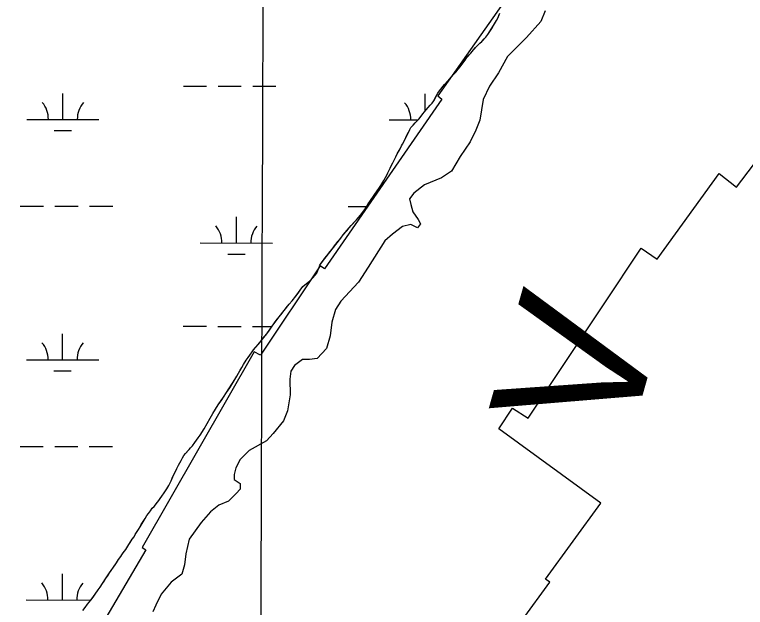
# Model space of a CAD drawing. Extents: x 3148686 to 3186545, y 916144 to 941516.
# Drawn here: x 3160446 to 3161458, y 931737 to 932558 of the extents above; entities that cross this region are included whole.
import ezdxf

# ---------------------------------------------------------------- set-up
doc = ezdxf.new("R2010")
doc.units = 0
for name, color, linetype in [('V-GRID-MAJR', 7, 'Continuous'), ('V-RIVR-EDGE', 7, 'Continuous'), ('V-RIVR-IDEN', 7, 'Continuous'), ('V-RRAP-RVMT', 7, 'Continuous'), ('V-SITE-VEGE', 7, 'Continuous'), ('V-WETL-SWMP', 7, 'Continuous')]:
    doc.layers.add(name, color=color, linetype=linetype)

msp = doc.modelspace()

# ---------------------------------------------------------------- linework, layer by layer
at = {"layer": 'V-GRID-MAJR'}
msp.add_spline([(3160753.613, 921529.2320000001), (3160773.887, 927589.627), (3160794.169, 933652.633), (3160814.452, 939715.688), (3160814.461, 939718.2490000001)], degree=3, dxfattribs=at)
at = {"layer": 'V-RIVR-EDGE'}
for points in [[(3161181.086103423, 932563.1257734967), (3161175.021219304, 932548.2478290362), (3161155.4643156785, 932526.3113697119), (3161129.158771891, 932499.7818779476), (3161116.691948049, 932477.1186992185), (3161103.8819309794, 932459.0660889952), (3161095.325260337, 932440.2937737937), (3161090.6454243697, 932411.9378386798), (3161085.292353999, 932398.1219156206), (3161077.0964126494, 932381.8308653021), (3161063.5719514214, 932361.6524586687), (3161051.464980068, 932341.1159531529), (3161037.6131080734, 932331.9307650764), (3161013.8309157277, 932322.0609441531), (3160999.2645995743, 932310.7499596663), (3160993.2172515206, 932302.9638485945), (3160994.970920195, 932295.15844785), (3160997.7822262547, 932284.8682750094), (3161005.202347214, 932274.2121120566), (3161008.3787665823, 932268.176162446), (3161004.464229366, 932262.5123405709), (3160994.901652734, 932267.1457059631), (3160983.548581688, 932264.6916219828), (3160969.6932024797, 932254.0880672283), (3160959.031778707, 932244.5403962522), (3160935.8930094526, 932208.0744465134), (3160922.722263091, 932187.5405714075), (3160898.1896776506, 932161.0066956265), (3160890.715194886, 932149.6781750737), (3160885.7079481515, 932132.3154585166), (3160883.5330507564, 932113.1727691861), (3160878.170335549, 932095.4563377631), (3160865.37084012, 932081.6588275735), (3160854.729582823, 932080.2667649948), (3160845.155607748, 932080.2904386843), (3160834.143099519, 932072.1620111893), (3160829.15864967, 932064.0186780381), (3160827.713978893, 932053.384435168), (3160828.0142087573, 932031.3988748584), (3160824.413930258, 932009.4229593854), (3160818.705391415, 931995.2533214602), (3160804.4787612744, 931977.9134017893), (3160795.234827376, 931968.0076319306), (3160771.089275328, 931954.5927711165), (3160758.6470019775, 931941.8581591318), (3160752.9454775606, 931930.5252545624), (3160750.4396621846, 931920.9574171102), (3160750.423002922, 931914.2201753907), (3160758.5645824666, 931908.5265422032), (3160758.545292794, 931900.7255254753), (3160753.2115120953, 931894.7106191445), (3160742.5483347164, 931884.4537648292), (3160729.059822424, 931878.8136166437), (3160717.6900921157, 931869.6222909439), (3160704.5333746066, 931854.7618825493), (3160688.165165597, 931831.7537569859), (3160683.5054961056, 931811.5534302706), (3160681.6948352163, 931796.3103725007), (3160677.76188513, 931783.2001255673)], [(3160677.76188513, 931783.2001255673), (3160663.1955689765, 931771.8891410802), (3160649.3252841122, 931755.2575279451), (3160641.8411565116, 931740.028499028), (3160637.9178512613, 931730.8187604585)]]:
    msp.add_lwpolyline(points, dxfattribs=at)
at = {"layer": 'V-RRAP-RVMT'}
for points in [[(3161622.296000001, 932556.8749999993), (3161286.497000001, 932796.7189999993), (3161189.879000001, 932664.9589999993), (3161193.820000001, 932661.8549999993), (3161125.6780000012, 932571.6499999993), (3161122.882000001, 932573.9309999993), (3161032.619000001, 932445.3379999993), (3161038.213000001, 932441.0309999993), (3160875.615000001, 932206.0179999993), (3160869.640000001, 932209.9449999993), (3160786.752000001, 932086.2289999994), (3160778.362000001, 932090.9169999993)], [(3161111.1780000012, 931666.9029999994), (3161187.612000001, 931772.0799999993), (3161181.796000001, 931776.3099999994), (3161258.138000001, 931881.5379999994), (3161116.790000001, 931984.2299999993), (3161135.7150000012, 932013.1879999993), (3161157.451000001, 931998.9999999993), (3161313.923000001, 932234.5519999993), (3161336.295000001, 932219.3509999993), (3161422.096000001, 932337.7279999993), (3161446.3740000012, 932319.0429999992), (3161532.810000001, 932432.9229999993), (3161536.242000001, 932430.3889999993), (3161622.296000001, 932556.8749999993)], [(3160778.362000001, 932090.9169999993), (3160623.011000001, 931820.1139999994), (3160628.223000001, 931816.6929999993), (3160494.3570000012, 931589.4709999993), (3160505.799000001, 931582.6299999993), (3160335.192000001, 931337.4799999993), (3160321.716000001, 931355.9769999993), (3160196.112000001, 931272.4869999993), (3160190.900000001, 931278.4419999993), (3160070.636000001, 931176.8989999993), (3160003.384000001, 931030.8869999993), (3160007.834000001, 931028.7969999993), (3159956.918000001, 930882.8799999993), (3159961.494000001, 930881.2329999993), (3159912.106000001, 930739.7519999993), (3159926.120000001, 930735.1229999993), (3159923.006000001, 930729.0119999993), (3159923.647000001, 930728.6839999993), (3159863.236000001, 930610.1979999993), (3159868.342000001, 930607.6079999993), (3159814.852000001, 930481.5139999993)]]:
    msp.add_lwpolyline(points, dxfattribs=at)
at = {"layer": 'V-SITE-VEGE'}
for p, q in [((3161115.485, 932553.0409999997), (3161118.201, 932560.1149999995)), ((3161109.6890000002, 932542.6389999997), (3161113.7830000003, 932549.7029999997)), ((3161113.7830000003, 932549.7029999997), (3161115.485, 932553.0409999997)), ((3161101.71, 932530.4799999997), (3161109.6890000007, 932542.6389999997)), ((3161093.555, 932520.8859999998), (3161098.9250000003, 932526.8559999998)), ((3161098.9250000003, 932526.8559999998), (3161101.71, 932530.4799999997)), ((3161081.736, 932509.0519999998), (3161086.9050000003, 932514.7289999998)), ((3161086.9050000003, 932514.7289999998), (3161090.4790000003, 932518.2499999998)), ((3161090.4790000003, 932518.2499999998), (3161093.555, 932520.8859999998)), ((3161072.883, 932498.3799999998), (3161078.058, 932504.7449999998)), ((3161078.058, 932504.7449999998), (3161081.736, 932509.0519999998)), ((3161068.502, 932492.4019999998), (3161072.883, 932498.3799999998)), ((3161060.736, 932482.2129999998), (3161063.6220000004, 932485.8379999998)), ((3161063.622, 932485.8379999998), (3161066.112, 932489.3689999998)), ((3161066.112, 932489.3689999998), (3161068.502, 932492.4019999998)), ((3161041.649, 932460.9749999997), (3161054.768, 932475.3609999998)), ((3161054.768, 932475.3609999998), (3161060.736, 932482.2129999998)), ((3161034.784, 932452.3569999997), (3161041.649, 932460.9749999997)), ((3161026.792, 932438.6219999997), (3161032.6890000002, 932449.2199999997)), ((3161032.6890000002, 932449.2199999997), (3161034.784, 932452.3569999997)), ((3161022.014, 932432.5489999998), (3161024.503, 932435.4859999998)), ((3161024.503, 932435.4859999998), (3161026.792, 932438.6219999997)), ((3161013.861, 932423.1509999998), (3161016.247, 932426.0899999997)), ((3161016.247, 932426.0899999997), (3161022.014, 932432.5489999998)), ((3161003.812, 932410.7129999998), (3161005.999, 932413.2589999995)), ((3161005.999, 932413.2589999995), (3161011.969, 932420.6029999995)), ((3161011.969, 932420.6029999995), (3161013.861, 932423.1509999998)), ((3160995.167, 932401.5179999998), (3160998.247, 932404.7459999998)), ((3160998.247, 932404.7459999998), (3161001.131, 932407.9749999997)), ((3161001.131, 932407.9749999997), (3161003.812, 932410.7129999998)), ((3160987.268, 932385.6849999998), (3160993.596, 932398.9329999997)), ((3160993.596, 932398.9329999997), (3160995.167, 932401.5179999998)), ((3160983.707, 932378.6579999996), (3160987.268, 932385.6849999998)), ((3160980.1410000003, 932372.0329999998), (3160982.119, 932376.0469999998)), ((3160982.119, 932376.0469999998), (3160983.707, 932378.6579999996)), ((3160974.4, 932360.9879999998), (3160976.178, 932365.0039999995)), ((3160976.178, 932365.0039999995), (3160980.1410000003, 932372.0329999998)), ((3160967.669, 932348.3419999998), (3160970.046, 932352.5579999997)), ((3160970.046, 932352.5579999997), (3160972.42, 932357.3749999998)), ((3160972.42, 932357.3749999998), (3160974.4, 932360.9879999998)), ((3160963.12, 932338.7059999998), (3160966.483, 932345.5319999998)), ((3160966.483, 932345.5319999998), (3160967.669, 932348.3419999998)), ((3160957.576, 932328.0639999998), (3160960.1550000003, 932332.4839999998)), ((3160960.1550000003, 932332.4839999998), (3160961.736, 932335.4969999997)), ((3160961.736, 932335.4969999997), (3160963.12, 932338.7059999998)), ((3160953.413, 932321.4369999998), (3160957.576, 932328.0639999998)), ((3160944.2830000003, 932307.9709999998), (3160948.651, 932314.0029999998)), ((3160948.651, 932314.0029999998), (3160951.827, 932318.6229999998)), ((3160951.827, 932318.6229999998), (3160953.413, 932321.4369999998)), ((3160939.122, 932300.3359999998), (3160944.2830000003, 932307.9709999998)), ((3160931.386, 932288.0809999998), (3160939.122, 932300.3359999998)), ((3160925.627, 932280.2419999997), (3160931.386, 932288.0809999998)), ((3160912.5, 932265.9509999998), (3160919.661, 932273.6019999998)), ((3160919.661, 932273.6019999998), (3160922.2460000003, 932276.6189999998)), ((3160922.2460000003, 932276.6189999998), (3160925.627, 932280.2419999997)), ((3160901.565, 932252.8779999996), (3160909.518, 932262.5319999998)), ((3160909.518, 932262.5319999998), (3160912.5, 932265.9509999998)), ((3160898.19, 932248.4569999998), (3160901.565, 932252.8779999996)), ((3160886.066, 932233.3729999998), (3160898.19, 932248.4569999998)), ((3160872.754, 932216.0819999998), (3160886.066, 932233.3729999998)), ((3160867.999, 932207.8469999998), (3160868.982, 932211.0559999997)), ((3160868.982, 932211.0559999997), (3160872.754, 932216.0819999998)), ((3160864.843, 932199.8229999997), (3160866.4220000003, 932203.6339999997)), ((3160866.4220000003, 932203.6339999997), (3160867.999, 932207.8469999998)), ((3160854.9, 932188.7549999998), (3160857.288, 932190.9709999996)), ((3160857.288, 932190.9709999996), (3160862.856, 932197.2089999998)), ((3160862.856, 932197.2089999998), (3160864.843, 932199.8229999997)), ((3160835.802, 932168.2279999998), (3160845.733, 932181.4969999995)), ((3160845.733, 932181.4969999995), (3160850.714, 932185.7279999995)), ((3160850.714, 932185.7279999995), (3160854.9, 932188.7549999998)), ((3160826.4590000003, 932156.9639999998), (3160830.637, 932161.5929999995)), ((3160830.637, 932161.5929999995), (3160835.8020000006, 932168.2279999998)), ((3160812.549, 932139.4699999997), (3160826.4590000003, 932156.9639999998)), ((3160803.018, 932126.4039999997), (3160812.549, 932139.4699999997)), ((3160795.473, 932115.7499999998), (3160803.018, 932126.4039999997)), ((3160783.7460000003, 932101.2709999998), (3160795.473, 932115.7499999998)), ((3160777.3850000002, 932093.8279999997), (3160783.7460000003, 932101.2709999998)), ((3160772.222, 932086.5929999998), (3160775.198, 932091.0119999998)), ((3160775.198, 932091.0119999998), (3160777.3850000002, 932093.8279999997)), ((3160763.291, 932073.3299999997), (3160767.2600000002, 932079.3569999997)), ((3160767.2600000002, 932079.3569999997), (3160769.639, 932083.1749999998)), ((3160769.639, 932083.1749999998), (3160772.222, 932086.5929999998)), ((3160758.1380000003, 932064.6919999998), (3160760.913, 932069.1129999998)), ((3160760.913, 932069.1129999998), (3160763.291, 932073.3299999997)), ((3160751.4, 932052.8439999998), (3160758.1380000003, 932064.6919999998)), ((3160739.896, 932034.5609999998), (3160751.4, 932052.8439999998)), ((3160735.528, 932028.3309999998), (3160739.896, 932034.5609999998)), ((3160728.186, 932017.4789999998), (3160735.528, 932028.3309999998)), ((3160721.048, 932005.6289999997), (3160724.614, 932011.8549999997)), ((3160724.614, 932011.8549999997), (3160728.186, 932017.4789999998)), ((3160713.1210000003, 931991.9709999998), (3160717.0820000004, 931999.2009999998)), ((3160717.082, 931999.2009999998), (3160721.048, 932005.6289999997)), ((3160708.7600000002, 931984.5409999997), (3160713.1210000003, 931991.9709999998)), ((3160703.2060000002, 931975.7019999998), (3160708.7600000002, 931984.5409999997)), ((3160695.86, 931965.2509999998), (3160700.626, 931971.8819999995)), ((3160700.626, 931971.8819999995), (3160703.2060000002, 931975.7019999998)), ((3160683.1380000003, 931950.1629999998), (3160690.097, 931958.2119999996)), ((3160690.097, 931958.2119999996), (3160692.684, 931961.0279999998)), ((3160692.684, 931961.0279999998), (3160695.86, 931965.2509999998)), ((3160680.953, 931947.3469999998), (3160683.1380000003, 931950.1629999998)), ((3160673.4220000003, 931934.0949999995), (3160676.9880000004, 931940.5209999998)), ((3160676.988, 931940.5209999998), (3160678.968, 931944.1339999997)), ((3160678.968, 931944.1339999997), (3160680.953, 931947.3469999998)), ((3160666.498, 931920.2399999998), (3160673.4220000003, 931934.0949999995)), ((3160663.1410000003, 931912.2179999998), (3160666.498, 931920.2399999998)), ((3160659.973, 931905.9919999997), (3160663.1410000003, 931912.2179999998)), ((3160653.628, 931895.7479999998), (3160657.399, 931901.3759999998)), ((3160657.399, 931901.3759999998), (3160659.973, 931905.9919999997)), ((3160646.0810000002, 931885.2969999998), (3160647.869, 931887.7099999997)), ((3160647.869, 931887.7099999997), (3160650.251, 931891.3239999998)), ((3160650.251, 931891.3239999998), (3160653.628, 931895.7479999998)), ((3160636.937, 931874.4339999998), (3160639.524, 931877.0519999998)), ((3160639.524, 931877.0519999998), (3160644.097, 931882.6819999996)), ((3160644.097, 931882.6819999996), (3160646.0810000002, 931885.2969999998)), ((3160629.591, 931864.3829999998), (3160631.776, 931866.9979999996)), ((3160631.776, 931866.9979999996), (3160634.557, 931870.8179999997)), ((3160634.557, 931870.8179999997), (3160636.937, 931874.4339999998)), ((3160620.072, 931848.9139999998), (3160627.211, 931860.3669999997)), ((3160627.211, 931860.3669999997), (3160629.591, 931864.3829999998)), ((3160618.091, 931845.1009999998), (3160620.072, 931848.9139999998)), ((3160611.745, 931835.0549999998), (3160613.33, 931838.0659999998)), ((3160613.33, 931838.0659999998), (3160615.3140000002, 931840.8819999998)), ((3160615.3140000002, 931840.8819999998), (3160618.091, 931845.1009999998)), ((3160604.6010000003, 931824.2049999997), (3160609.363, 931831.6389999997)), ((3160609.363, 931831.6389999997), (3160611.745, 931835.0549999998)), ((3160596.862, 931812.7509999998), (3160600.239, 931817.1739999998)), ((3160600.239, 931817.1739999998), (3160604.6010000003, 931824.2049999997)), ((3160590.112, 931803.3029999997), (3160593.288, 931807.5259999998)), ((3160593.288, 931807.5259999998), (3160594.875, 931810.1369999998)), ((3160594.875, 931810.1369999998), (3160596.862, 931812.7509999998)), ((3160583.366, 931793.0549999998), (3160587.5330000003, 931799.0839999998)), ((3160587.5330000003, 931799.0839999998), (3160590.112, 931803.3029999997)), ((3160577.805, 931785.0169999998), (3160580.1890000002, 931788.2339999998)), ((3160580.1890000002, 931788.2339999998), (3160583.366, 931793.0549999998)), ((3160564.911, 931765.1259999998), (3160572.452, 931776.5789999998)), ((3160572.452, 931776.5789999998), (3160577.805, 931785.0169999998)), ((3160557.9620000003, 931755.2779999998), (3160562.132, 931761.3069999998)), ((3160562.132, 931761.3069999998), (3160564.911, 931765.1259999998)), ((3160547.235, 931741.4049999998), (3160552.005, 931747.2369999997)), ((3160552.005, 931747.2369999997), (3160557.9620000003, 931755.2779999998)), ((3160544.257, 931737.1839999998), (3160547.235, 931741.4049999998))]:
    msp.add_line(p, q, dxfattribs=at)
at = {"layer": 'V-WETL-SWMP'}
for p, q in [((3160680.3049970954, 932459.0347093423), (3160712.3049793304, 932459.0009908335)), ((3160728.304970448, 932458.9841315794), (3160760.3049526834, 932458.9504130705)), ((3160776.304943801, 932458.9335538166), (3160808.3049260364, 932458.8998353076)), ((3160513.1921663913, 932412.7807710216), (3160513.2300997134, 932448.7807510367)), ((3161015.1129952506, 932424.6913526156), (3161015.137821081, 932448.2518888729)), ((3160463.1921941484, 932412.8334561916), (3160563.1921386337, 932412.7280858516)), ((3160965.099915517, 932412.3045940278), (3161005.142926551, 932412.2624005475)), ((3160501.175913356, 932397.3624240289), (3160525.1759000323, 932397.3371351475)), ((3160454.221679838, 932292.771841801), (3160486.2216620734, 932292.7381232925)), ((3160502.221653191, 932292.7212640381), (3160534.221635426, 932292.6875455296)), ((3160550.221626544, 932292.6706862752), (3160582.221608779, 932292.6369677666)), ((3160908.1294278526, 932292.2935574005), (3160934.0171246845, 932292.2662794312)), ((3160753.484046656, 932241.7144796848), (3160753.521979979, 932277.7144596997)), ((3160703.4840744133, 932241.7671648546), (3160803.484018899, 932241.6617945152)), ((3160741.4677936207, 932226.2961326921), (3160765.467780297, 932226.2708438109)), ((3160679.954456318, 932126.3598940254), (3160711.954438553, 932126.3261755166)), ((3160727.9544296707, 932126.3093162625), (3160759.954411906, 932126.2755977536)), ((3160775.9544030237, 932126.2587384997), (3160802.896305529, 932126.2303497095)), ((3160512.841625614, 932080.1059557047), (3160512.879558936, 932116.1059357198)), ((3160462.8416533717, 932080.1586408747), (3160562.8415978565, 932080.0532705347)), ((3160500.8253725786, 932064.687608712), (3160524.825359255, 932064.6623198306)), ((3160453.8711390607, 931960.0970264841), (3160485.871121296, 931960.0633079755)), ((3160501.8711124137, 931960.0464487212), (3160533.871094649, 931960.0127302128)), ((3160549.8710857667, 931959.9958709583), (3160581.8710680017, 931959.9621524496)), ((3160512.491084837, 931747.4311403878), (3160512.5290181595, 931783.4311204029)), ((3160462.4911125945, 931747.4838255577), (3160552.1169252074, 931747.3893864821))]:
    msp.add_line(p, q, dxfattribs=at)
msp.add_lwpolyline([(3160540.678, 931732.759), (3160544.256, 931737.184), (3160547.234, 931741.404000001), (3160552.004, 931747.236999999), (3160554.983, 931751.257000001), (3160557.9620000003, 931755.278), (3160562.1309999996, 931761.307), (3160564.9110000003, 931765.126), (3160568.284, 931770.35), (3160570.467, 931773.5659999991), (3160572.451, 931776.579000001), (3160575.8230000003, 931781.8030000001), (3160577.806, 931785.0169999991), (3160580.19, 931788.234000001), (3160583.3650000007, 931793.056), (3160585.5479999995, 931796.272), (3160587.5330000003, 931799.085), (3160590.111, 931803.3039999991), (3160593.2889999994, 931807.526000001), (3160594.875, 931810.1370000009), (3160596.8620000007, 931812.7509999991), (3160600.239, 931817.174), (3160602.222, 931820.388000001), (3160604.602, 931824.2050000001), (3160606.586, 931827.219), (3160609.3630000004, 931831.639), (3160611.745, 931835.0549999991), (3160613.329, 931838.0669999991), (3160615.3140000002, 931840.881), (3160618.092, 931845.1), (3160620.072, 931848.915000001), (3160621.857, 931851.728), (3160623.6410000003, 931854.741000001), (3160625.4260000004, 931857.5530000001), (3160627.2109999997, 931860.366000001), (3160629.59, 931864.383), (3160631.7770000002, 931866.998), (3160634.557, 931870.817), (3160636.938, 931874.4339999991), (3160639.525, 931877.051), (3160644.096, 931882.682), (3160646.082, 931885.296), (3160647.87, 931887.7080000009), (3160650.2510000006, 931891.3250000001), (3160653.6280000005, 931895.7479999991), (3160657.399, 931901.3749999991), (3160659.974, 931905.993000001), (3160661.359, 931908.8039999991), (3160663.1410000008, 931912.2170000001), (3160664.72, 931916.029), (3160666.4969999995, 931920.243), (3160668.6739999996, 931924.459), (3160671.049, 931929.277), (3160673.423, 931934.094), (3160675.2050000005, 931937.307000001), (3160676.988, 931940.52), (3160678.9689999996, 931944.135), (3160680.952, 931947.349), (3160683.1380000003, 931950.1639999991), (3160687.91, 931955.5959999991), (3160690.0969999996, 931958.211), (3160692.683, 931961.028), (3160695.861, 931965.25), (3160700.6260000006, 931971.883), (3160703.206, 931975.701), (3160708.7600000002, 931984.541), (3160713.12, 931991.9720000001), (3160717.082, 931999.201), (3160721.048, 932005.6290000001), (3160724.615, 932011.855000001), (3160728.185, 932017.480000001), (3160733.1470000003, 932024.715), (3160735.528, 932028.332), (3160739.896, 932034.5619999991), (3160744.2600000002, 932041.393), (3160747.0370000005, 932045.813), (3160751.3999999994, 932052.844000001), (3160753.975, 932057.463), (3160758.137, 932064.692999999), (3160760.913, 932069.113), (3160763.291, 932073.3300000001), (3160767.2590000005, 932079.358), (3160769.6390000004, 932083.175), (3160772.222, 932086.5930000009), (3160775.1979999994, 932091.013000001), (3160777.384, 932093.828), (3160779.77, 932096.645000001), (3160783.7460000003, 932101.271000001), (3160786.728, 932104.892), (3160789.907, 932108.912999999), (3160795.472, 932115.7509999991), (3160799.245, 932120.9770000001), (3160803.017, 932126.404), (3160808.776, 932134.243999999), (3160812.5490000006, 932139.47), (3160816.7220000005, 932144.698), (3160822.684, 932152.139), (3160826.4590000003, 932156.965), (3160830.6359999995, 932161.593), (3160835.8019999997, 932168.228), (3160838.98, 932172.4500000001), (3160841.959, 932176.471), (3160845.7330000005, 932181.497), (3160848.3219999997, 932183.713), (3160850.713, 932185.729), (3160854.899, 932188.756), (3160857.288, 932190.971), (3160859.475, 932193.386), (3160862.8559999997, 932197.209), (3160864.843, 932199.822), (3160866.422, 932203.635), (3160867.999, 932207.8470000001), (3160868.981, 932211.056000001), (3160870.968, 932213.669), (3160872.7550000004, 932216.082), (3160876.132, 932220.505), (3160878.715, 932223.923000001), (3160883.086, 932229.5530000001), (3160886.0659999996, 932233.373), (3160889.444, 932237.596), (3160894.6110000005, 932244.031000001), (3160898.189, 932248.456), (3160901.5659999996, 932252.8790000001), (3160906.336, 932258.711), (3160909.517, 932262.533), (3160912.499000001, 932265.953), (3160916.876, 932270.582), (3160919.6610000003, 932273.601), (3160922.246, 932276.618), (3160925.627, 932280.241), (3160929.003, 932284.8640000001), (3160931.3870000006, 932288.0809999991), (3160934.164, 932292.5), (3160936.147, 932295.715), (3160939.122, 932300.336), (3160941.504, 932303.752), (3160944.2820000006, 932307.9720000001), (3160946.467, 932310.987), (3160948.651, 932314.002000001), (3160951.827, 932318.6240000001), (3160953.4120000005, 932321.436), (3160955.197, 932324.2479999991), (3160957.577, 932328.064999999), (3160960.1540000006, 932332.484000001), (3160961.7369999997, 932335.496000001), (3160963.12, 932338.7059999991), (3160964.505, 932341.5170000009), (3160966.483, 932345.531000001), (3160967.668, 932348.341000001), (3160970.0460000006, 932352.5580000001), (3160972.4200000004, 932357.376), (3160974.4, 932360.99), (3160976.1790000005, 932365.0040000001), (3160978.358, 932368.819), (3160980.1410000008, 932372.032), (3160982.1200000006, 932376.0469999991), (3160983.706, 932378.658), (3160985.091, 932381.469), (3160987.268, 932385.685), (3160988.8499999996, 932389.0970000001), (3160990.2339999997, 932391.907), (3160991.8160000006, 932395.319), (3160993.5969999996, 932398.9330000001), (3160995.1669999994, 932401.517), (3160998.247, 932404.745), (3161001.1299999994, 932407.975), (3161003.8120000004, 932410.713), (3161005.999000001, 932413.259), (3161009.2830000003, 932417.372000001), (3161011.969, 932420.604), (3161013.861, 932423.1510000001), (3161016.249, 932426.089), (3161019.43, 932429.612), (3161022.0149999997, 932432.549), (3161024.5019999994, 932435.486), (3161026.792, 932438.622), (3161028.992, 932442.6449999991), (3161030.8910000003, 932446.0800000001), (3161032.6890000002, 932449.220000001), (3161034.7830000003, 932452.3570000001), (3161037.171, 932455.2949999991), (3161039.559, 932458.3319999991), (3161041.649, 932460.976000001), (3161044.035, 932463.6190000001), (3161046.6190000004, 932466.456), (3161048.706, 932468.7069999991), (3161051.589, 932471.937), (3161054.769, 932475.361000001), (3161057.752, 932478.787), (3161060.735, 932482.2139999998), (3161063.6210000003, 932485.838), (3161066.112, 932489.366), (3161068.501, 932492.403), (3161070.2939999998, 932494.8520000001), (3161072.883, 932498.38), (3161076.0670000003, 932502.297), (3161078.057, 932504.746000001), (3161081.737, 932509.0530000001), (3161084.719, 932512.3809999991), (3161086.9050000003, 932514.729), (3161090.48, 932518.2490000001), (3161093.556, 932520.886000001), (3161096.538, 932524.214), (3161098.9239999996, 932526.8559999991), (3161101.711, 932530.481000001), (3161104.403, 932534.5009999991), (3161107.096, 932538.6190000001), (3161109.6890000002, 932542.639), (3161111.586, 932545.877), (3161113.784, 932549.703), (3161115.4850000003, 932553.040999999), (3161116.894, 932556.775), (3161118.201, 932560.115)], dxfattribs=at)
for centre, radius, start, end in [((3160457.949761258, 932413.3137836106), 35.24628790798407, 359.1678071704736, 40.711465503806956), ((3160568.4355721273, 932413.1973642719), 35.246287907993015, 139.16780416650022, 180.71146249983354), ((3160959.857482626, 932412.7849214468), 35.24628790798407, 359.1678071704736, 40.711465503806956), ((3160698.2416415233, 932242.2474922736), 35.24628790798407, 359.1678071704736, 40.711465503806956), ((3160808.7274523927, 932242.1310729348), 35.246287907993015, 139.16780416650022, 180.71146249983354), ((3160457.599220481, 932080.6389682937), 35.24628790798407, 359.1678071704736, 40.711465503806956), ((3160568.08503135, 932080.5225489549), 35.246287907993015, 139.16780416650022, 180.71146249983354), ((3160457.2486797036, 931747.9641529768), 35.24628790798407, 359.1678071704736, 40.711465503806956), ((3160567.734490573, 931747.847733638), 35.246287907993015, 139.16780416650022, 180.71146249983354)]:
    msp.add_arc(centre, radius, start, end, dxfattribs=at)

# ---------------------------------------------------------------- texts
at = {"layer": 'V-RIVR-IDEN'}
msp.add_text('V      E      R', height=199.99959800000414, rotation=74.15055593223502, dxfattribs=at).set_placement((3161295.1220510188, 931957.0902565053))

doc.saveas('drawing.dxf')
